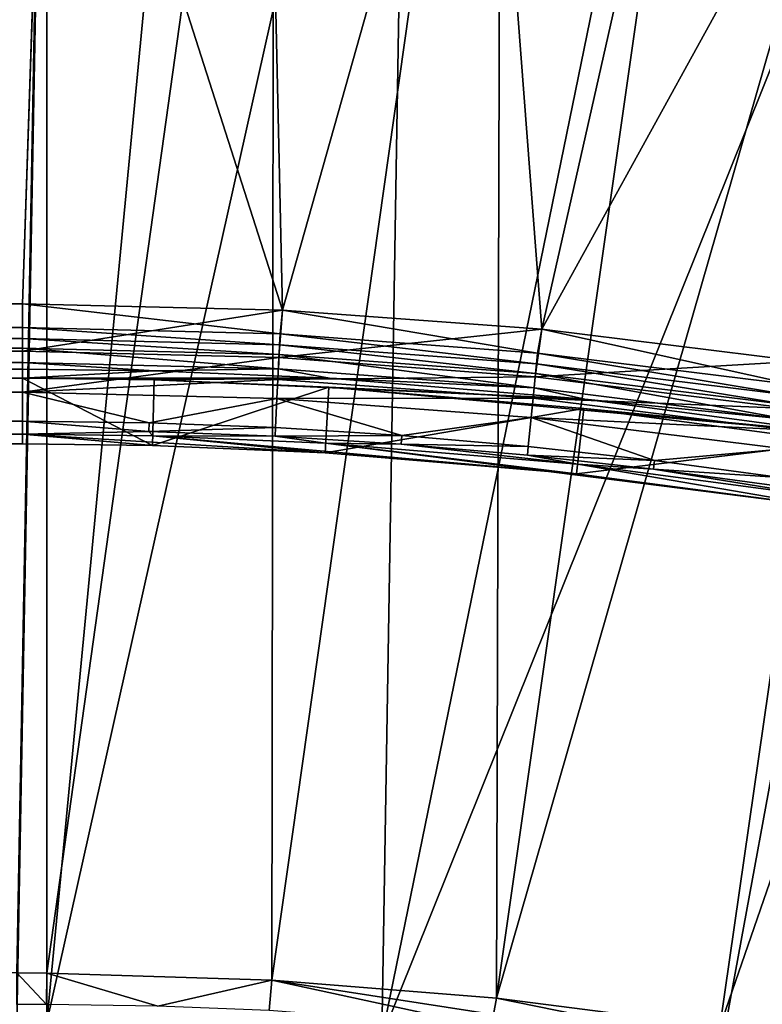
# Model space of a CAD drawing. Header units: metres. Extents: x -901 to 901, y -486 to 401.
# Tile 337 of 370: x 700 to 723, y 340 to 370. Entities that reach past the tile are written whole.
import ezdxf

# ---------------------------------------------------------------- set-up
doc = ezdxf.new("R2010")
doc.units = ezdxf.units.M

msp = doc.modelspace()

# ---------------------------------------------------------------- linework, layer by layer
at = {"layer": 'top'}
for points in [[(-700, 361.763306, -620), (-700.736328, 384.054688, -620), (700.736328, 384.054688, -620)], [(-700.736328, 384.054688, -618), (-700, 361.763306, -618), (700.736328, 384.054688, -618)], [(700.736328, 384.054688, -620), (700, 361.763306, -620), (-700, 361.763306, -620)], [(-700, 361.763306, -618), (700, 361.763306, -618), (700.736328, 384.054688, -618)], [(707.937378, 361.568451, -620), (700, 361.763306, -620), (700.736328, 384.054688, -620)], [(700.736328, 384.054688, -618), (700, 361.763306, -618), (707.937378, 361.568451, -618)], [(707.441833, 383.932007, -620), (707.937378, 361.568451, -620), (700.736328, 384.054688, -620)], [(707.937378, 361.568451, -618), (707.441833, 383.932007, -618), (700.736328, 384.054688, -618)], [(707.441833, 383.932007, -620), (714.138367, 383.564148, -620), (707.937378, 361.568451, -620)], [(714.138367, 383.564148, -618), (707.441833, 383.932007, -618), (707.937378, 361.568451, -618)], [(714.138367, 383.564148, -620), (715.855591, 360.984344, -620), (707.937378, 361.568451, -620)], [(715.855591, 360.984344, -618), (714.138367, 383.564148, -618), (707.937378, 361.568451, -618)], [(714.138367, 383.564148, -620), (720.816956, 382.951569, -620), (715.855591, 360.984344, -620)], [(715.855591, 360.984344, -618), (720.816956, 382.951569, -618), (714.138367, 383.564148, -618)], [(720.816956, 382.951569, -620), (727.468689, 382.095093, -620), (715.855591, 360.984344, -620)], [(727.468689, 382.095093, -618), (720.816956, 382.951569, -618), (715.855591, 360.984344, -618)], [(715.855591, 360.984344, -620), (727.468689, 382.095093, -620), (723.735596, 360.012451, -620)], [(723.735596, 360.012451, -618), (727.468689, 382.095093, -618), (715.855591, 360.984344, -618)], [(700, 361.038422, -620.135986), (-700, 361.038422, -620.135986), (-700, 361.763306, -620)], [(-700, 361.763306, -620), (700, 361.763306, -620), (700, 361.038422, -620.135986)], [(700, 360.313538, -618.271973), (700, 361.763306, -618), (-700, 360.313538, -618.271973)], [(700, 361.763306, -618), (-700, 361.763306, -618), (-700, 360.313538, -618.271973)], [(700, 361.038422, -620.135986), (700, 361.763306, -620), (707.861328, 360.842621, -620.135986)], [(700, 361.763306, -620), (707.937378, 361.568451, -620), (707.861328, 360.842621, -620.135986)], [(707.937378, 361.568451, -618), (700, 361.763306, -618), (700, 360.313538, -618.271973)], [(707.825928, 360.118622, -618.271973), (707.937378, 361.568451, -618), (700, 360.313538, -618.271973)], [(715.855591, 360.984344, -618), (707.937378, 361.568451, -618), (707.825928, 360.118622, -618.271973)], [(707.861328, 360.842621, -620.135986), (707.937378, 361.568451, -620), (715.721863, 360.257629, -620.135986)], [(707.937378, 361.568451, -620), (715.855591, 360.984344, -620), (715.721863, 360.257629, -620.135986)], [(700, 360.707153, -620.301575), (-700, 360.707153, -620.301575), (700, 361.038422, -620.135986)], [(-700, 360.707153, -620.301575), (-700, 361.038422, -620.135986), (700, 361.038422, -620.135986)], [(700, 360.707153, -620.301575), (700, 361.038422, -620.135986), (707.845154, 360.511627, -620.301758)], [(700, 361.038422, -620.135986), (707.861328, 360.842621, -620.135986), (707.845154, 360.511627, -620.301758)], [(715.651123, 359.536285, -618.271973), (715.855591, 360.984344, -618), (707.825928, 360.118622, -618.271973)], [(723.735596, 360.012451, -618), (715.855591, 360.984344, -618), (715.651123, 359.536285, -618.271973)], [(715.721863, 360.257629, -620.135986), (715.855591, 360.984344, -620), (723.55957, 359.28717, -620.135986)], [(715.855591, 360.984344, -620), (723.735596, 360.012451, -620), (723.55957, 359.28717, -620.135986)], [(700, 360.412109, -620.525452), (-700, 360.412109, -620.525452), (700, 360.707153, -620.301575)], [(-700, 360.412109, -620.525452), (-700, 360.707153, -620.301575), (700, 360.707153, -620.301575)], [(700, 360.412109, -620.525452), (700, 360.707153, -620.301575), (707.83075, 360.217072, -620.525452)], [(700, 360.707153, -620.301575), (707.845154, 360.511627, -620.301758), (707.83075, 360.217072, -620.525452)], [(707.845154, 360.511627, -620.301758), (707.861328, 360.842621, -620.135986), (715.689514, 359.927856, -620.301758)], [(707.861328, 360.842621, -620.135986), (715.721863, 360.257629, -620.135986), (715.689514, 359.927856, -620.301758)], [(700, 359.969543, -621.115417), (-700, 359.969543, -621.115417), (700, 360.412109, -620.525452)], [(-700, 359.969543, -621.115417), (-700, 360.412109, -620.525452), (700, 360.412109, -620.525452)], [(700, 359.060944, -619.050903), (700, 360.313538, -618.271973), (-700, 359.651031, -618.60321)], [(700, 360.313538, -618.271973), (-700, 360.313538, -618.271973), (-700, 359.651031, -618.60321)], [(700, 359.969543, -621.115417), (700, 360.412109, -620.525452), (707.809143, 359.775055, -621.115417)], [(700, 360.412109, -620.525452), (707.83075, 360.217072, -620.525452), (707.809143, 359.775055, -621.115417)], [(700, 360.313538, -618.271973), (700, 359.060944, -619.050903), (707.825928, 360.118622, -618.271973)], [(707.83075, 360.217072, -620.525452), (707.845154, 360.511627, -620.301758), (715.660767, 359.634369, -620.525452)], [(707.845154, 360.511627, -620.301758), (715.689514, 359.927856, -620.301758), (715.660767, 359.634369, -620.525452)], [(700, 359.060944, -619.050903), (707.793579, 359.456665, -618.603455), (707.825928, 360.118622, -618.271973)], [(707.825928, 360.118622, -618.271973), (707.793579, 359.456665, -618.603455), (715.651123, 359.536285, -618.271973)], [(707.809143, 359.775055, -621.115417), (707.83075, 360.217072, -620.525452), (715.617554, 359.19397, -621.115417)], [(707.83075, 360.217072, -620.525452), (715.660767, 359.634369, -620.525452), (715.617554, 359.19397, -621.115417)], [(723.453491, 358.57016, -618.271973), (723.735596, 360.012451, -618), (715.651123, 359.536285, -618.271973)], [(715.689514, 359.927856, -620.301758), (715.721863, 360.257629, -620.135986), (723.511047, 358.959381, -620.301758)], [(715.721863, 360.257629, -620.135986), (723.55957, 359.28717, -620.135986), (723.511047, 358.959381, -620.301758)], [(-700, 359.770905, -621.825684), (-700, 359.969543, -621.115417), (700, 359.770905, -621.825684)], [(-700, 359.969543, -621.115417), (700, 359.969543, -621.115417), (700, 359.770905, -621.825684)], [(-700, 359.770905, -621.825684), (700, 359.770905, -621.825684), (-700, 359.493195, -625)], [(700, 359.770905, -621.825684), (700, 359.493195, -625), (-700, 359.493195, -625)], [(707.809143, 359.775055, -621.115417), (704.027954, 359.720123, -621.825684), (700, 359.969543, -621.115417)], [(704.027954, 359.720123, -621.825684), (700, 359.770905, -621.825684), (700, 359.969543, -621.115417)], [(700, 359.493195, -625), (700, 359.770905, -621.825684), (704.027954, 359.720123, -621.825684)], [(709.368103, 359.496033, -621.825684), (700, 359.493195, -625), (704.027954, 359.720123, -621.825684)], [(709.368103, 359.496033, -621.825684), (704.027954, 359.720123, -621.825684), (707.809143, 359.775055, -621.115417)], [(715.617554, 359.19397, -621.115417), (709.368103, 359.496033, -621.825684), (707.809143, 359.775055, -621.115417)], [(715.660767, 359.634369, -620.525452), (715.689514, 359.927856, -620.301758), (723.467957, 358.667664, -620.525452)], [(715.689514, 359.927856, -620.301758), (723.511047, 358.959381, -620.301758), (723.467957, 358.667664, -620.525452)], [(700, 359.060944, -619.050903), (-700, 359.651031, -618.60321), (-700, 359.060944, -619.050903)], [(700, 359.493195, -625), (700, 357.485535, -625), (-700, 359.493195, -625)], [(700, 357.485535, -625), (-700, 357.485535, -625), (-700, 359.493195, -625)], [(704.020996, 359.442505, -625), (700, 359.493195, -625), (709.368103, 359.496033, -621.825684)], [(704.020996, 359.442505, -625), (703.970642, 357.435486, -625), (700, 359.493195, -625)], [(703.970642, 357.435486, -625), (700, 357.485535, -625), (700, 359.493195, -625)], [(700, 359.060944, -619.050903), (707.764771, 358.867523, -619.050903), (707.793579, 359.456665, -618.603455)], [(704.020996, 359.442505, -625), (709.351929, 359.218781, -625), (703.970642, 357.435486, -625)], [(717.164856, 358.846191, -621.825684), (704.020996, 359.442505, -625), (709.368103, 359.496033, -621.825684)], [(709.351929, 359.218781, -625), (704.020996, 359.442505, -625), (717.164856, 358.846191, -621.825684)], [(707.764771, 358.867523, -619.050903), (715.586426, 358.876709, -618.603455), (707.793579, 359.456665, -618.603455)], [(707.793579, 359.456665, -618.603455), (715.586426, 358.876709, -618.603455), (715.651123, 359.536285, -618.271973)], [(717.164856, 358.846191, -621.825684), (709.368103, 359.496033, -621.825684), (715.617554, 359.19397, -621.115417)], [(715.651123, 359.536285, -618.271973), (715.586426, 358.876709, -618.603455), (723.453491, 358.57016, -618.271973)], [(715.617554, 359.19397, -621.115417), (715.660767, 359.634369, -620.525452), (723.403198, 358.229919, -621.115417)], [(715.660767, 359.634369, -620.525452), (723.467957, 358.667664, -620.525452), (723.403198, 358.229919, -621.115417)], [(709.351929, 359.218781, -625), (709.234863, 357.214539, -625), (703.970642, 357.435486, -625)], [(709.351929, 359.218781, -625), (717.134949, 358.570068, -625), (709.234863, 357.214539, -625)], [(717.134949, 358.570068, -625), (709.351929, 359.218781, -625), (724.92041, 357.81543, -621.825684)], [(724.92041, 357.81543, -621.825684), (709.351929, 359.218781, -625), (717.164856, 358.846191, -621.825684)], [(723.403198, 358.229919, -621.115417), (717.164856, 358.846191, -621.825684), (715.617554, 359.19397, -621.115417)], [(700, 358.175812, -620.230835), (700, 359.060944, -619.050903), (-700, 358.175812, -620.230835)], [(-700, 358.175812, -620.230835), (700, 359.060944, -619.050903), (-700, 359.060944, -619.050903)], [(700, 358.175812, -620.230835), (703.859497, 358.127655, -620.230835), (700, 359.060944, -619.050903)], [(703.859497, 358.127655, -620.230835), (707.764771, 358.867523, -619.050903), (700, 359.060944, -619.050903)], [(703.859497, 358.127655, -620.230835), (707.721558, 357.98349, -620.230835), (707.764771, 358.867523, -619.050903)], [(707.764771, 358.867523, -619.050903), (707.721558, 357.98349, -620.230835), (711.583435, 357.743744, -620.230835)], [(715.528809, 358.289734, -619.050903), (715.586426, 358.876709, -618.603455), (707.764771, 358.867523, -619.050903)], [(715.528809, 358.289734, -619.050903), (707.764771, 358.867523, -619.050903), (711.583435, 357.743744, -620.230835)], [(723.356567, 357.914612, -618.603455), (715.586426, 358.876709, -618.603455), (715.528809, 358.289734, -619.050903)], [(715.586426, 358.876709, -618.603455), (723.356567, 357.914612, -618.603455), (723.453491, 358.57016, -618.271973)], [(724.92041, 357.81543, -621.825684), (717.164856, 358.846191, -621.825684), (723.403198, 358.229919, -621.115417)], [(717.134949, 358.570068, -625), (716.918945, 356.574097, -625), (709.234863, 357.214539, -625)], [(717.134949, 358.570068, -625), (724.876892, 357.541168, -625), (716.918945, 356.574097, -625)], [(724.876892, 357.541168, -625), (717.134949, 358.570068, -625), (724.92041, 357.81543, -621.825684)], [(700, 357.778503, -621.651367), (700, 358.175812, -620.230835), (-700, 357.911102, -620.922668)], [(-700, 357.911102, -620.922668), (700, 358.175812, -620.230835), (-700, 358.175812, -620.230835)], [(700, 358.175812, -620.230835), (700, 357.778503, -621.651367), (703.853027, 357.863098, -620.924011)], [(700, 358.175812, -620.230835), (703.853027, 357.863098, -620.924011), (703.859497, 358.127655, -620.230835)], [(711.583435, 357.743744, -620.230835), (715.442444, 357.408905, -620.230835), (715.528809, 358.289734, -619.050903)], [(715.528809, 358.289734, -619.050903), (715.442444, 357.408905, -620.230835), (719.295776, 356.979401, -620.230835)], [(723.270264, 357.331177, -619.050903), (723.356567, 357.914612, -618.603455), (715.528809, 358.289734, -619.050903)], [(723.270264, 357.331177, -619.050903), (715.528809, 358.289734, -619.050903), (719.295776, 356.979401, -620.230835)], [(-700, 357.778503, -621.651367), (700, 357.778503, -621.651367), (-700, 357.911102, -620.922668)], [(703.853027, 357.863098, -620.924011), (707.721558, 357.98349, -620.230835), (703.859497, 358.127655, -620.230835)], [(707.721558, 357.98349, -620.230835), (703.853027, 357.863098, -620.924011), (707.708618, 357.719177, -620.924011)], [(711.583435, 357.743744, -620.230835), (707.721558, 357.98349, -620.230835), (707.708618, 357.719177, -620.924011)], [(-700, 357.485535, -625), (700, 357.485535, -625), (-700, 357.778503, -621.651367)], [(700, 357.485535, -625), (700, 357.778503, -621.651367), (-700, 357.778503, -621.651367)], [(700, 357.778503, -621.651367), (703.978027, 357.728363, -621.651367), (703.853027, 357.863098, -620.924011)], [(700, 357.485535, -625), (703.970642, 357.435486, -625), (700, 357.778503, -621.651367)], [(703.970642, 357.435486, -625), (709.234863, 357.214539, -625), (700, 357.778503, -621.651367)], [(700, 357.778503, -621.651367), (709.234863, 357.214539, -625), (703.978027, 357.728363, -621.651367)], [(703.853027, 357.863098, -620.924011), (703.978027, 357.728363, -621.651367), (707.708618, 357.719177, -620.924011)], [(709.234863, 357.214539, -625), (716.918945, 356.574097, -625), (703.978027, 357.728363, -621.651367)], [(703.978027, 357.728363, -621.651367), (716.918945, 356.574097, -625), (709.251953, 357.507019, -621.651367)], [(703.978027, 357.728363, -621.651367), (709.251953, 357.507019, -621.651367), (707.708618, 357.719177, -620.924011)], [(707.708618, 357.719177, -620.924011), (711.564087, 357.479858, -620.924011), (711.583435, 357.743744, -620.230835)], [(707.708618, 357.719177, -620.924011), (709.251953, 357.507019, -621.651367), (711.564087, 357.479858, -620.924011)], [(711.564087, 357.479858, -620.924011), (715.442444, 357.408905, -620.230835), (711.583435, 357.743744, -620.230835)], [(716.918945, 356.574097, -625), (724.562439, 355.558289, -625), (709.251953, 357.507019, -621.651367)], [(709.251953, 357.507019, -621.651367), (724.562439, 355.558289, -625), (716.9505, 356.865356, -621.651367)], [(709.251953, 357.507019, -621.651367), (716.9505, 356.865356, -621.651367), (711.564087, 357.479858, -620.924011)], [(711.564087, 357.479858, -620.924011), (716.9505, 356.865356, -621.651367), (715.416565, 357.145569, -620.924011)], [(715.442444, 357.408905, -620.230835), (711.564087, 357.479858, -620.924011), (715.416565, 357.145569, -620.924011)], [(719.295776, 356.979401, -620.230835), (715.442444, 357.408905, -620.230835), (715.416565, 357.145569, -620.924011)], [(724.876892, 357.541168, -625), (724.562439, 355.558289, -625), (716.918945, 356.574097, -625)], [(719.295776, 356.979401, -620.230835), (723.140747, 356.455688, -620.230835), (723.270264, 357.331177, -619.050903)], [(716.9505, 356.865356, -621.651367), (719.263489, 356.716766, -620.924011), (715.416565, 357.145569, -620.924011)], [(715.416565, 357.145569, -620.924011), (719.263489, 356.716766, -620.924011), (719.295776, 356.979401, -620.230835)], [(719.263489, 356.716766, -620.924011), (723.140747, 356.455688, -620.230835), (719.295776, 356.979401, -620.230835)], [(724.562439, 355.558289, -625), (724.608337, 355.847656, -621.651367), (716.9505, 356.865356, -621.651367)], [(716.9505, 356.865356, -621.651367), (724.608337, 355.847656, -621.651367), (719.263489, 356.716766, -620.924011)], [(724.608337, 355.847656, -621.651367), (723.102051, 356.193939, -620.924011), (719.263489, 356.716766, -620.924011)], [(719.263489, 356.716766, -620.924011), (723.102051, 356.193939, -620.924011), (723.140747, 356.455688, -620.230835)]]:
    msp.add_3dface(points, dxfattribs=at)
at = {"layer": 'top0'}
for points in [[(699.821045, 341.327301, -32.142754), (0.734328, 341.327301, -32.142754), (700.734314, 391.111328, -3.399924)], [(700.734314, 391.111328, -3.399924), (0.734328, 341.327301, -32.142754), (0.734328, 391.111328, -3.399924)], [(700.734314, 341.324097, -32.144608), (699.821045, 341.327301, -32.142754), (700.734314, 391.111328, -3.399924)], [(700.734314, 341.324097, -32.144608), (700.734314, 391.111328, -3.399924), (707.677917, 390.98468, -3.399924)], [(707.610962, 341.10791, -32.172169), (700.734314, 341.324097, -32.144608), (707.677917, 390.98468, -3.399924)], [(707.610962, 341.10791, -32.172169), (707.677917, 390.98468, -3.399924), (714.612244, 390.604828, -3.399924)], [(714.468994, 340.558014, -32.198345), (707.610962, 341.10791, -32.172169), (714.612244, 390.604828, -3.399924)], [(714.468994, 340.558014, -32.198345), (714.612244, 390.604828, -3.399924), (721.528137, 389.972351, -3.399924)], [(728.416321, 389.088013, -3.399924), (714.468994, 340.558014, -32.198345), (721.528137, 389.972351, -3.399924)], [(699.821045, 339.827301, -29.544678), (700.734314, 389.60788, -0.803848), (0.734328, 389.60788, -0.803848)], [(699.821045, 339.827301, -29.544678), (700.734314, 339.824097, -29.546532), (700.734314, 389.60788, -0.803848)], [(700.734314, 339.824097, -29.546532), (705.491638, 389.547943, -0.803848), (700.734314, 389.60788, -0.803848)], [(711.798828, 389.283508, -0.803848), (705.491638, 389.547943, -0.803848), (700.734314, 339.824097, -29.546532)], [(710.974182, 339.373688, -29.587475), (711.798828, 389.283508, -0.803848), (700.734314, 339.824097, -29.546532)], [(721.030396, 388.514221, -0.803848), (711.798828, 389.283508, -0.803848), (710.974182, 339.373688, -29.587475)], [(721.292175, 339.675354, -32.22316), (714.468994, 340.558014, -32.198345), (728.416321, 389.088013, -3.399924)], [(737.797119, 387.468781, -3.399924), (721.292175, 339.675354, -32.22316), (728.416321, 389.088013, -3.399924)], [(730.213135, 387.293213, -0.803848), (721.030396, 388.514221, -0.803848), (710.974182, 339.373688, -29.587475)], [(728.064331, 338.461823, -32.246628), (721.292175, 339.675354, -32.22316), (737.797119, 387.468781, -3.399924)], [(710.974182, 339.373688, -29.587475), (721.18103, 338.163605, -29.625343), (730.213135, 387.293213, -0.803848)], [(721.18103, 338.163605, -29.625343), (728.303345, 336.857208, -29.650164), (730.213135, 387.293213, -0.803848)], [(699.821045, 340.363281, -33.032032), (699.821045, 341.327301, -32.142754), (700.723999, 340.363525, -33.028919)], [(700.723999, 340.363525, -33.028919), (699.821045, 341.327301, -32.142754), (700.734314, 341.324097, -32.144608)], [(700.723999, 340.363525, -33.028919), (700.734314, 341.324097, -32.144608), (704.126404, 340.311676, -33.024342)], [(700.734314, 341.324097, -32.144608), (707.610962, 341.10791, -32.172169), (704.126404, 340.311676, -33.024342)], [(704.126404, 340.311676, -33.024342), (707.610962, 341.10791, -32.172169), (707.530762, 340.175537, -33.019848)], [(707.610962, 341.10791, -32.172169), (714.335754, 339.651917, -33.011066), (707.530762, 340.175537, -33.019848)], [(714.335754, 339.651917, -33.011066), (707.610962, 341.10791, -32.172169), (714.378052, 340.061523, -32.556435)], [(707.610962, 341.10791, -32.172169), (714.468994, 340.558014, -32.198345), (714.378052, 340.061523, -32.556435)], [(714.378052, 340.061523, -32.556435), (714.468994, 340.558014, -32.198345), (721.180359, 339.193451, -32.567299)], [(714.468994, 340.558014, -32.198345), (721.292175, 339.675354, -32.22316), (721.180359, 339.193451, -32.567299)]]:
    msp.add_3dface(points, dxfattribs=at)

doc.saveas('drawing.dxf')
